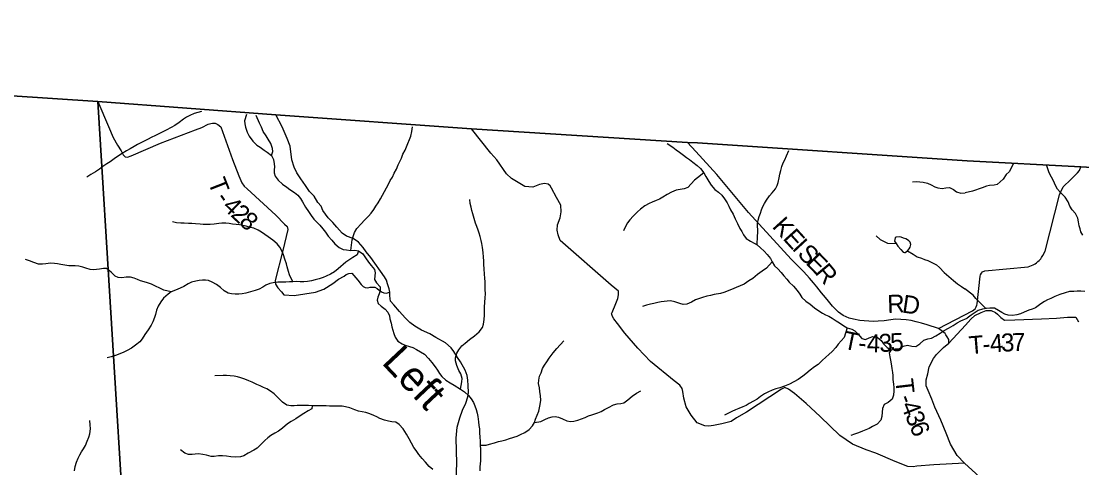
# Model space of a CAD drawing. Extents: x 1578669 to 1989827, y 208020 to 553079.
# Drawn here: x 1811019 to 1828673, y 425058 to 432491 of the extents above; entities that cross this region are included whole.
import ezdxf

# ---------------------------------------------------------------- set-up
doc = ezdxf.new("R2010")
doc.units = 0
for name, color, linetype in [('GM_X_Adjacent_County', 7, 'Continuous'), ('GM_X_County', 7, 'Continuous'), ('GM_X_County_Road', 7, 'Continuous'), ('GM_X_Minor_Lake', 7, 'Continuous'), ('GM_X_Minor_River', 7, 'Continuous'), ('GM_X_Minor_River_Text', 7, 'Continuous'), ('GM_X_Township', 7, 'Continuous'), ('GM_X_Township_Road', 7, 'Continuous'), ('GM_X_Township_Road_Text', 7, 'Continuous')]:
    doc.layers.add(name, color=color, linetype=linetype)

msp = doc.modelspace()

# ---------------------------------------------------------------- linework, layer by layer
at = {"layer": 'GM_X_Adjacent_County'}
msp.add_lwpolyline([(1849204, 428734), (1845065, 429025), (1838434, 429477), (1835610, 429648), (1834516, 429711), (1833780, 429762), (1832918, 429813), (1828657, 430067), (1826767, 430168), (1822276, 430466), (1822111, 430472), (1818512, 430701), (1815260, 430933), (1812296, 431154), (1806251, 431556), (1805343, 431619), (1800878, 431987), (1794614, 432491)], dxfattribs=at)
at = {"layer": 'GM_X_County'}
msp.add_lwpolyline([(1794614, 432491), (1800878, 431987), (1805343, 431619), (1806251, 431556), (1812296, 431154), (1815260, 430933), (1818512, 430701), (1822111, 430472), (1822276, 430466), (1826767, 430168), (1828657, 430067), (1832918, 429813), (1833780, 429762), (1834516, 429711), (1835610, 429648), (1838434, 429477), (1845065, 429025), (1849204, 428734)], dxfattribs=at)
at = {"layer": 'GM_X_County_Road'}
for points in [[(1818258, 424860), (1818273, 425133), (1818260, 425552), (1818277, 425734), (1818321, 425888), (1818366, 426018), (1818422, 426134), (1818453, 426241), (1818465, 426313), (1818461, 426429), (1818454, 426515), (1818444, 426595), (1818408, 426684), (1818332, 426820), (1818283, 426896), (1818221, 426991), (1818177, 427053), (1818081, 427140), (1817919, 427224), (1817821, 427285), (1817683, 427351), (1817571, 427416), (1817489, 427476), (1817409, 427552), (1817317, 427659), (1817219, 427769), (1817169, 427832), (1817155, 427919), (1817156, 427980), (1817146, 428035), (1817118, 428120), (1817100, 428180), (1817065, 428237), (1816839, 428556), (1816763, 428654), (1816711, 428727), (1816634, 428815), (1816546, 428877), (1816432, 428914), (1816360, 428964), (1816274, 429063), (1816208, 429139), (1816126, 429219), (1816038, 429340), (1816010, 429412), (1815958, 429476), (1815895, 429577), (1815817, 429657), (1815753, 429755), (1815675, 429866), (1815607, 429970), (1815562, 430061), (1815524, 430185), (1815498, 430410), (1815448, 430538), (1815362, 430732), (1815260, 430933)], [(1820850, 427610), (1820847, 427620), (1820857, 427644), (1820916, 427794), (1820950, 427874), (1820963, 427935), (1820959, 427999), (1820839, 428099), (1819990, 428839), (1819958, 428935), (1819940, 429014), (1819948, 429104), (1819989, 429218), (1820005, 429318), (1820004, 429430), (1819932, 429555), (1819848, 429711), (1819822, 429749), (1819790, 429778), (1819728, 429792), (1819644, 429774), (1819538, 429730), (1819401, 429741), (1819180, 429874), (1819098, 429952), (1818937, 430182), (1818837, 430296), (1818512, 430701)], [(1826721, 425136), (1826211, 425107), (1825926, 425086), (1825864, 425074), (1825778, 425080), (1825564, 425165), (1825244, 425302), (1825084, 425355), (1824854, 425454), (1824646, 425595), (1824318, 425910), (1824087, 426126), (1823889, 426292), (1823793, 426367), (1823731, 426395), (1823677, 426365), (1823092, 425986), (1822926, 425887), (1822839, 425831), (1822683, 425791), (1822543, 425761), (1822466, 425752), (1822398, 425754), (1822268, 425804), (1822170, 425935), (1822087, 426075), (1822047, 426218), (1822031, 426330), (1822022, 426380), (1821982, 426434), (1821890, 426507), (1821492, 426829), (1821282, 427050), (1821067, 427301), (1820947, 427460), (1820883, 427538), (1820859, 427576), (1820850, 427610)], [(1829089, 422015), (1828238, 422813), (1827525, 423463), (1827297, 423680), (1827252, 423745), (1827235, 423811), (1827242, 423894), (1827294, 424058), (1827339, 424221), (1827362, 424315), (1827368, 424431), (1827360, 424472), (1827348, 424509), (1827324, 424541), (1827173, 424694), (1826910, 424962), (1826721, 425136)]]:
    msp.add_lwpolyline(points, dxfattribs=at)
at = {"layer": 'GM_X_Minor_Lake'}
for points in [[(1825774, 428667), (1825799, 428701), (1825815, 428729), (1825827, 428773), (1825817, 428811), (1825794, 428837), (1825770, 428851), (1825744, 428869), (1825706, 428880), (1825665, 428894), (1825631, 428902), (1825585, 428895), (1825567, 428887), (1825554, 428829), (1825582, 428789), (1825613, 428749), (1825661, 428694), (1825700, 428648)], [(1825700, 428648), (1825721, 428642), (1825735, 428642), (1825774, 428667)]]:
    msp.add_lwpolyline(points, dxfattribs=at)
at = {"layer": 'GM_X_Minor_River'}
for points in [[(1814021, 430990), (1813901, 430955), (1813827, 430924), (1813773, 430893), (1813721, 430861), (1813648, 430806), (1813576, 430757), (1813514, 430722), (1813434, 430680), (1813374, 430651), (1813319, 430620), (1813255, 430588), (1813185, 430553), (1813133, 430526), (1813075, 430500), (1813021, 430471), (1812957, 430437), (1812901, 430406), (1812835, 430367), (1812772, 430331), (1812702, 430288), (1812638, 430249), (1812566, 430202), (1812502, 430152), (1812447, 430117), (1812379, 430074), (1812321, 430028), (1812255, 429985), (1812179, 429940), (1812110, 429893)], [(1814770, 430936), (1814735, 430831), (1814743, 430784), (1814753, 430728), (1814778, 430647), (1814815, 430577), (1814876, 430497), (1814944, 430430), (1814997, 430392), (1815065, 430343), (1815116, 430309), (1815187, 430258), (1815221, 430188), (1815230, 430118), (1815234, 430068), (1815231, 430018), (1815229, 429968), (1815246, 429914), (1815298, 429844), (1815369, 429781), (1815438, 429731), (1815490, 429690), (1815569, 429638), (1815625, 429595), (1815666, 429539), (1815699, 429483), (1815752, 429396), (1815802, 429324), (1815845, 429260), (1815892, 429198), (1815940, 429147), (1815991, 429095), (1816039, 429038), (1816084, 428980), (1816131, 428916), (1816187, 428849), (1816240, 428783), (1816311, 428726), (1816381, 428694), (1816433, 428685), (1816504, 428677), (1816574, 428678), (1816636, 428667), (1816705, 428617), (1816749, 428551), (1816800, 428480), (1816847, 428426), (1816902, 428359), (1816912, 428302), (1816906, 428252), (1816899, 428192), (1816934, 428134), (1816994, 428069), (1816997, 428005), (1816977, 427952), (1816956, 427900), (1816946, 427846), (1816963, 427794), (1817013, 427746), (1817078, 427701), (1817120, 427649), (1817147, 427589), (1817157, 427537), (1817176, 427467), (1817191, 427403), (1817224, 427295), (1817246, 427232), (1817289, 427168), (1817358, 427120), (1817410, 427101), (1817484, 427077), (1817537, 427058), (1817599, 427026), (1817665, 426989), (1817730, 426948), (1817799, 426878), (1817855, 426810), (1817910, 426737), (1817949, 426685), (1817981, 426629), (1818022, 426578), (1818089, 426516), (1818159, 426473), (1818228, 426433), (1818333, 426366), (1818399, 426321), (1818466, 426261), (1818508, 426208), (1818547, 426146), (1818572, 426090), (1818592, 426026), (1818607, 425970), (1818619, 425914), (1818632, 425824), (1818639, 425762), (1818645, 425704), (1818650, 425642), (1818654, 425566), (1818657, 425501), (1818660, 425433), (1818662, 425361)], [(1815187, 430258), (1815210, 430320), (1815202, 430370), (1815175, 430456), (1815132, 430530), (1815095, 430582), (1815045, 430657), (1815020, 430725), (1814983, 430795), (1814931, 430924)], [(1816504, 428677), (1816528, 428850), (1816546, 428908), (1816569, 428975), (1816607, 429043), (1816678, 429120), (1816732, 429179), (1816800, 429245), (1816843, 429296), (1816887, 429356), (1816924, 429413), (1816960, 429469), (1816998, 429534), (1817033, 429596), (1817067, 429655), (1817102, 429719), (1817138, 429788), (1817163, 429838), (1817197, 429896), (1817230, 429963), (1817264, 430031), (1817293, 430098), (1817321, 430154), (1817347, 430213), (1817374, 430279), (1817408, 430345), (1817431, 430402), (1817455, 430456), (1817484, 430524), (1817504, 430577), (1817519, 430655), (1817532, 430734)], [(1821769, 430457), (1821863, 430396), (1821923, 430349), (1821974, 430311), (1822042, 430260), (1822093, 430224), (1822145, 430187), (1822200, 430143), (1822272, 430088), (1822325, 430042), (1822382, 429969), (1822414, 429907), (1822463, 429823), (1822502, 429761), (1822567, 429692), (1822625, 429646), (1822682, 429595), (1822726, 429537), (1822771, 429469), (1822798, 429410), (1822828, 429352), (1822869, 429280), (1822904, 429202), (1822942, 429126), (1822983, 429041), (1823014, 428989), (1823040, 428937), (1823087, 428875), (1823158, 428828), (1823220, 428796), (1823272, 428767), (1823323, 428719), (1823388, 428662), (1823434, 428610), (1823489, 428544), (1823519, 428487), (1823560, 428421), (1823615, 428371), (1823671, 428308), (1823714, 428254), (1823763, 428196), (1823803, 428145), (1823872, 428081), (1823933, 428008), (1823979, 427946), (1824014, 427894), (1824079, 427829), (1824149, 427781), (1824226, 427718), (1824278, 427684), (1824359, 427631), (1824409, 427603), (1824460, 427582), (1824520, 427546), (1824585, 427503), (1824639, 427469), (1824712, 427422), (1824770, 427388), (1824843, 427365), (1824895, 427339), (1824950, 427282), (1825010, 427212), (1825071, 427195), (1825133, 427219), (1825197, 427246), (1825267, 427233), (1825332, 427175), (1825372, 427122), (1825433, 427062), (1825499, 427019), (1825569, 427037), (1825637, 427042), (1825701, 427081), (1825773, 427097), (1825842, 427084), (1825910, 427077), (1825976, 427123), (1826043, 427180), (1826111, 427203), (1826173, 427213), (1826243, 427254), (1826313, 427301), (1826383, 427344), (1826455, 427384), (1826530, 427429), (1826598, 427470), (1826660, 427503), (1826766, 427547)], [(1823272, 428767), (1823275, 428913), (1823279, 428975), (1823277, 429124), (1823287, 429178), (1823304, 429240), (1823324, 429296), (1823341, 429353), (1823363, 429407), (1823391, 429457), (1823424, 429514), (1823476, 429582), (1823521, 429633), (1823573, 429700), (1823603, 429754), (1823618, 429806), (1823636, 429883), (1823645, 429943), (1823661, 430005), (1823678, 430071), (1823704, 430136), (1823729, 430186), (1823757, 430248), (1823799, 430340)], [(1827538, 430120), (1827464, 429983), (1827414, 429938), (1827365, 429864), (1827314, 429819), (1827264, 429775), (1827213, 429760), (1827137, 429755), (1827085, 429745), (1827017, 429720), (1826965, 429699), (1826902, 429677), (1826852, 429664), (1826730, 429634)], [(1828691, 428929), (1828659, 428984), (1828644, 429034), (1828628, 429086), (1828619, 429151), (1828606, 429213), (1828567, 429289), (1828515, 429352), (1828476, 429415), (1828445, 429487), (1828396, 429562), (1828321, 429639), (1828269, 429696), (1828228, 429770), (1828207, 429822), (1828169, 429897), (1828132, 429966), (1828093, 430085)], [(1822382, 429969), (1822276, 429885), (1822224, 429845), (1822169, 429786), (1822115, 429722), (1822057, 429699), (1821987, 429690), (1821921, 429678), (1821841, 429645), (1821771, 429608), (1821697, 429563), (1821642, 429531), (1821586, 429506), (1821524, 429481), (1821472, 429457), (1821402, 429418), (1821330, 429365), (1821276, 429319), (1821203, 429248), (1821151, 429187), (1821112, 429135), (1821078, 429074), (1821047, 429004)], [(1825856, 429816), (1825924, 429822), (1825978, 429819), (1826030, 429811), (1826103, 429794), (1826163, 429769), (1826224, 429735), (1826278, 429716), (1826348, 429704), (1826408, 429717), (1826472, 429722), (1826539, 429692), (1826589, 429651), (1826662, 429627), (1826730, 429634)], [(1818333, 426366), (1818356, 426489), (1818357, 426543), (1818336, 426621), (1818304, 426679), (1818269, 426762), (1818250, 426836), (1818250, 426888), (1818269, 426965), (1818301, 427023), (1818356, 427086), (1818410, 427131), (1818480, 427191), (1818563, 427252), (1818641, 427323), (1818695, 427392), (1818714, 427450), (1818726, 427524), (1818729, 427601), (1818730, 427667), (1818732, 427731), (1818737, 427817), (1818742, 427889), (1818746, 427951), (1818743, 428026), (1818743, 428080), (1818740, 428158), (1818738, 428210), (1818733, 428286), (1818726, 428366), (1818721, 428448), (1818719, 428504), (1818714, 428566), (1818710, 428639), (1818697, 428725), (1818684, 428793), (1818674, 428843), (1818659, 428907), (1818643, 428961), (1818624, 429014), (1818602, 429074), (1818581, 429130), (1818558, 429206), (1818536, 429284), (1818521, 429338), (1818509, 429394), (1818494, 429458), (1818487, 429524)], [(1815538, 428155), (1815487, 428269), (1815470, 428325), (1815447, 428403), (1815435, 428455), (1815410, 428530), (1815385, 428602), (1815363, 428660), (1815322, 428728), (1815280, 428786), (1815209, 428849), (1815128, 428904), (1815076, 428942), (1815021, 428980), (1814965, 429013), (1814894, 429044), (1814838, 429060), (1814762, 429077), (1814709, 429089), (1814655, 429100), (1814595, 429108), (1814539, 429113), (1814483, 429125), (1814426, 429130), (1814360, 429127), (1814310, 429123), (1814232, 429114), (1814164, 429110), (1814048, 429108), (1813997, 429114), (1813921, 429121), (1813859, 429125), (1813803, 429126), (1813731, 429127), (1813678, 429127), (1813604, 429134), (1813536, 429150)], [(1825248, 428918), (1825317, 428857), (1825383, 428823), (1825438, 428798), (1825582, 428789)], [(1816636, 428667), (1816609, 428602), (1816539, 428559), (1816487, 428525), (1816421, 428480), (1816296, 428371), (1816232, 428322), (1816166, 428283), (1816098, 428249), (1816046, 428226), (1815978, 428205), (1815912, 428187), (1815850, 428172), (1815782, 428161), (1815726, 428155), (1815662, 428154), (1815608, 428156), (1815538, 428155), (1815484, 428152), (1815422, 428150), (1815351, 428149), (1815291, 428146), (1815215, 428138), (1815157, 428123), (1815091, 428098), (1815039, 428064), (1814979, 428033), (1814913, 428011), (1814837, 427986), (1814757, 427965), (1814697, 427952), (1814641, 427948), (1814583, 427949), (1814517, 427953), (1814465, 427962), (1814400, 428006), (1814335, 428061), (1814269, 428109), (1814200, 428148), (1814138, 428173), (1814086, 428181), (1814036, 428180), (1813984, 428176), (1813926, 428165), (1813856, 428147), (1813796, 428120), (1813724, 428077), (1813666, 428045), (1813590, 428014), (1813516, 427987), (1813464, 427950), (1813389, 427880), (1813343, 427821), (1813300, 427750), (1813270, 427680), (1813253, 427612), (1813237, 427561), (1813208, 427489), (1813180, 427433), (1813131, 427356), (1813077, 427275), (1813032, 427205), (1812994, 427154), (1812924, 427097), (1812853, 427047), (1812783, 427008), (1812729, 426981), (1812663, 426953), (1812587, 426928), (1812519, 426907), (1812449, 426888)], [(1825774, 428667), (1825866, 428613), (1825935, 428572), (1826003, 428545), (1826054, 428527), (1826112, 428508), (1826186, 428472), (1826253, 428437), (1826305, 428393), (1826382, 428306), (1826457, 428242), (1826536, 428177), (1826605, 428120), (1826673, 428074), (1826726, 428038)], [(1813516, 427987), (1813391, 428012), (1813327, 428047), (1813252, 428083), (1813186, 428114), (1813122, 428135), (1813067, 428151), (1813005, 428170), (1812953, 428190), (1812900, 428213), (1812840, 428231), (1812768, 428232), (1812694, 428217), (1812632, 428225), (1812581, 428250), (1812517, 428316), (1812440, 428373), (1812388, 428377), (1812322, 428364), (1812272, 428358), (1812219, 428355), (1812169, 428361), (1812097, 428380), (1812045, 428396), (1811980, 428413), (1811916, 428422), (1811810, 428421), (1811744, 428431), (1811679, 428444), (1811623, 428454), (1811571, 428461), (1811505, 428462), (1811431, 428452), (1811376, 428447), (1811306, 428450), (1811230, 428474), (1811157, 428501), (1811091, 428523)], [(1823519, 428487), (1823422, 428383), (1823350, 428331), (1823277, 428276), (1823195, 428211), (1823131, 428170), (1823051, 428117), (1822988, 428085), (1822920, 428058), (1822842, 428025), (1822712, 427974), (1822660, 427961), (1822556, 427940), (1822492, 427928), (1822432, 427913), (1822362, 427892), (1822310, 427876), (1822244, 427851), (1822174, 427816), (1822098, 427781), (1822036, 427777), (1821982, 427794), (1821901, 427820), (1821829, 427835), (1821771, 427830), (1821721, 427826), (1821669, 427819), (1821618, 427809), (1821548, 427794), (1821492, 427782), (1821428, 427763), (1821362, 427742)], [(1826866, 427929), (1826726, 428038)], [(1828726, 427995), (1828658, 427998), (1828598, 427997), (1828542, 427995), (1828470, 427990), (1828396, 427971), (1828307, 427942), (1828225, 427909), (1828156, 427878), (1828104, 427852), (1828052, 427825), (1827991, 427785), (1827901, 427720), (1827844, 427701), (1827790, 427683), (1827712, 427650), (1827651, 427619), (1827593, 427602), (1827521, 427594), (1827447, 427597), (1827391, 427614), (1827339, 427643), (1827284, 427677), (1827222, 427714), (1827144, 427717), (1827078, 427712), (1827013, 427773), (1826963, 427823), (1826910, 427876), (1826866, 427929)], [(1827087, 427712), (1827018, 427700), (1826948, 427675), (1826897, 427644), (1826829, 427598), (1826766, 427547)], [(1824770, 427388), (1824715, 427227), (1824666, 427171), (1824618, 427118), (1824579, 427062), (1824515, 426993), (1824463, 426946), (1824412, 426898), (1824350, 426845), (1824282, 426780), (1824223, 426736), (1824153, 426685), (1824081, 426624), (1824027, 426581), (1823952, 426529), (1823878, 426490), (1823808, 426451), (1823724, 426414), (1823648, 426391), (1823582, 426371), (1823520, 426348), (1823446, 426317), (1823394, 426287), (1823326, 426242), (1823267, 426201), (1823207, 426165), (1823137, 426128), (1823085, 426097), (1823029, 426071), (1822963, 426044), (1822909, 426021), (1822845, 425993), (1822782, 425962), (1822726, 425934)], [(1818660, 425433), (1818758, 425436), (1818816, 425449), (1818896, 425472), (1818964, 425494), (1819018, 425507), (1819084, 425526), (1819146, 425548), (1819272, 425586), (1819328, 425610), (1819400, 425643), (1819475, 425696), (1819531, 425758), (1819565, 425811), (1819582, 425865), (1819608, 425934), (1819633, 425998), (1819649, 426054), (1819660, 426110), (1819668, 426181), (1819665, 426255), (1819654, 426329), (1819644, 426389), (1819631, 426459), (1819633, 426519), (1819648, 426583), (1819672, 426640), (1819699, 426710), (1819731, 426768), (1819766, 426821), (1819808, 426885), (1819875, 426970), (1819935, 427043), (1820050, 427172)], [(1825499, 427019), (1825468, 426970), (1825478, 426904), (1825489, 426848), (1825499, 426788), (1825512, 426712), (1825521, 426642), (1825525, 426592), (1825528, 426528), (1825536, 426450), (1825543, 426394), (1825545, 426338), (1825540, 426267), (1825516, 426201), (1825451, 426144), (1825381, 426109), (1825355, 426047), (1825348, 425983), (1825345, 425913), (1825327, 425848), (1825265, 425786), (1825190, 425743), (1825132, 425714), (1825078, 425690), (1825022, 425667), (1824958, 425640), (1824890, 425618), (1824828, 425597)], [(1817869, 425029), (1817808, 425080), (1817750, 425152), (1817691, 425214), (1817638, 425281), (1817592, 425345), (1817557, 425397), (1817514, 425466), (1817478, 425542), (1817435, 425620), (1817378, 425708), (1817309, 425779), (1817253, 425815), (1817186, 425824), (1817132, 425833), (1817066, 425849), (1816991, 425878), (1816941, 425904), (1816887, 425929), (1816820, 425955), (1816754, 425976), (1816692, 425990), (1816635, 425999), (1816571, 426020), (1816491, 426054), (1816418, 426073), (1816364, 426081), (1816298, 426084), (1816220, 426085), (1816149, 426086), (1816093, 426088), (1816027, 426087), (1815971, 426089), (1815919, 426090), (1815865, 426092), (1815802, 426093), (1815750, 426095), (1815678, 426096), (1815614, 426095), (1815562, 426091), (1815510, 426090), (1815439, 426102), (1815369, 426149), (1815300, 426219), (1815229, 426288), (1815171, 426336), (1815108, 426371), (1815050, 426397), (1814996, 426420), (1814939, 426446), (1814863, 426483), (1814810, 426504), (1814740, 426534), (1814674, 426555), (1814619, 426571), (1814563, 426582), (1814499, 426590), (1814439, 426595), (1814382, 426596), (1814242, 426587)], [(1819565, 425811), (1819669, 425826), (1819735, 425863), (1819795, 425887), (1819857, 425906), (1819907, 425910), (1819965, 425899), (1820027, 425873), (1820100, 425840), (1820164, 425829), (1820218, 425833), (1820284, 425852), (1820346, 425873), (1820406, 425895), (1820464, 425922), (1820516, 425942), (1820566, 425955), (1820620, 425971), (1820672, 425994), (1820728, 426029), (1820796, 426063), (1820879, 426104), (1820939, 426121), (1820999, 426129), (1821052, 426140), (1821119, 426189), (1821187, 426249), (1821263, 426298), (1821335, 426341)], [(1815865, 426092), (1815857, 426038), (1815797, 426007), (1815721, 425960), (1815660, 425921), (1815588, 425875), (1815512, 425830), (1815450, 425787), (1815371, 425720), (1815303, 425669), (1815241, 425633), (1815177, 425594), (1815123, 425559), (1815072, 425511), (1815010, 425444), (1814946, 425387), (1814889, 425353), (1814797, 425304), (1814723, 425259), (1814667, 425240), (1814591, 425234), (1814511, 425241), (1814436, 425250), (1814370, 425258), (1814304, 425257), (1814232, 425248), (1814182, 425248), (1814105, 425267), (1814043, 425278), (1813973, 425288), (1813915, 425287), (1813863, 425281), (1813806, 425278), (1813744, 425300), (1813669, 425355)], [(1811906, 425009), (1811917, 425077), (1811939, 425152), (1811966, 425218), (1811998, 425273), (1812023, 425323), (1812057, 425373), (1812087, 425430), (1812118, 425502), (1812144, 425565), (1812161, 425625), (1812172, 425707), (1812168, 425773), (1812163, 425843)], [(1818662, 425361), (1818665, 425299), (1818665, 425249), (1818662, 425175), (1818653, 425074), (1818651, 425008)]]:
    msp.add_lwpolyline(points, dxfattribs=at)
at = {"layer": 'GM_X_Township'}
for points in [[(1794614, 432491), (1800878, 431987), (1805343, 431619), (1806251, 431556), (1812296, 431154), (1812748, 423763), (1812981, 420551), (1813183, 417646), (1813169, 417495), (1813101, 417318), (1811396, 411352), (1811003, 410233), (1810653, 409191), (1809037, 404233), (1808867, 403681), (1808758, 403152), (1808680, 402775), (1808603, 402344), (1807250, 395261), (1804835, 395344), (1793085, 395748)], [(1811396, 411352), (1813101, 417318), (1813169, 417495), (1813183, 417646), (1812981, 420551), (1812748, 423763), (1812296, 431154), (1815260, 430933), (1818512, 430701), (1822111, 430472), (1822276, 430466), (1826767, 430168), (1828657, 430067), (1832918, 429813)]]:
    msp.add_lwpolyline(points, dxfattribs=at)
at = {"layer": 'GM_X_Township_Road'}
for points in [[(1812296, 431154), (1812470, 430736), (1812550, 430554), (1812623, 430428), (1812681, 430332), (1812719, 430267), (1812750, 430235), (1812791, 430229), (1812852, 430250), (1813336, 430459), (1813921, 430681), (1814025, 430724), (1814133, 430776), (1814175, 430788), (1814203, 430796), (1814247, 430794), (1814295, 430770), (1814341, 430733), (1814534, 430188), (1814639, 429915), (1814689, 429803), (1814729, 429746), (1814779, 429700), (1815257, 429262), (1815404, 429111), (1815444, 429073), (1815458, 429027), (1815373, 428677), (1815249, 428178), (1815253, 428116), (1815289, 428054), (1815353, 427985), (1815393, 427937), (1815565, 427925), (1815918, 427982), (1816058, 428029), (1816205, 428123), (1816303, 428195), (1816395, 428245), (1816430, 428273), (1816474, 428291), (1816520, 428296), (1816622, 428182), (1816679, 428108), (1816711, 428075), (1816743, 428057), (1816791, 428051), (1816830, 428063), (1816878, 428067), (1816908, 428065), (1816946, 428043), (1816976, 428012), (1817014, 427988), (1817056, 427968), (1817093, 427965), (1817156, 427980)], [(1826288, 427375), (1826100, 427437), (1826007, 427466), (1825915, 427489), (1825830, 427509), (1825748, 427521), (1825572, 427530), (1825494, 427520), (1825385, 427504), (1825283, 427496), (1825199, 427493), (1824976, 427511), (1824874, 427532), (1824799, 427550), (1824701, 427591), (1824622, 427650), (1824526, 427747), (1824458, 427830), (1824407, 427892), (1824340, 427972), (1824261, 428069), (1824206, 428135), (1824140, 428216), (1824044, 428320), (1823833, 428528), (1823125, 429307), (1822597, 429939), (1822246, 430320), (1822111, 430472)], [(1826721, 425136), (1826600, 425263), (1826486, 425453), (1826417, 425632), (1826326, 425848), (1826229, 426069), (1826176, 426201), (1826115, 426343), (1826080, 426423), (1826084, 426523), (1826108, 426623), (1826130, 426737), (1826205, 426877), (1826256, 426945), (1826373, 427062), (1826458, 427132), (1826458, 427195), (1826433, 427238), (1826412, 427271), (1826396, 427296), (1826356, 427328), (1826288, 427375), (1826854, 427673), (1826896, 427706), (1826913, 427737), (1826924, 427765), (1826933, 427788), (1826983, 428250), (1826989, 428271), (1827001, 428298), (1827021, 428320), (1827059, 428334), (1827780, 428404), (1827810, 428412), (1827836, 428424), (1827861, 428434), (1827894, 428453), (1827918, 428472), (1827940, 428490), (1827964, 428509), (1827991, 428536), (1828003, 428556), (1828025, 428594), (1828061, 428663), (1828303, 429604), (1828311, 429629), (1828365, 429732), (1828491, 429854), (1828603, 429968), (1828635, 430006), (1828657, 430067)], [(1826458, 427132), (1826737, 427434), (1826823, 427534), (1826892, 427594), (1826998, 427645), (1827082, 427677), (1827164, 427676), (1827234, 427644), (1827270, 427614), (1827323, 427559), (1827385, 427517), (1827557, 427518), (1828001, 427538), (1828253, 427550), (1828437, 427567), (1828479, 427565), (1828541, 427567), (1828573, 427565), (1828616, 427486)]]:
    msp.add_lwpolyline(points, dxfattribs=at)

# ---------------------------------------------------------------- texts
at = {"layer": 'GM_X_Minor_River_Text'}
msp.add_text('Left', height=500, rotation=313.3002, dxfattribs=at).set_placement((1817004, 426802))
at = {"layer": 'GM_X_Township_Road_Text'}
for s, rotation, p in [('T', 291.5046, (1814124, 429814)), ('-', 304.2089, (1814240, 429542)), ('4', 316.2792, (1814354, 429387)), ('2', 317.4312, (1814492, 429255)), ('8', 317.5095, (1814629, 429130)), ('K', 312.1112, (1823506, 429066)), ('E', 312.2188, (1823684, 428870)), ('I', 312.882, (1823837, 428701)), ('S', 314.0537, (1823925, 428606)), ('E', 314.0484, (1824066, 428460)), ('R', 309.6132, (1824218, 428304)), ('R', 2.1627, (1825440, 427634)), ('D', 351.7205, (1825671, 427644)), ('T', 348.3396, (1824688, 427044)), ('4', 359.2848, (1825093, 426980)), ('3', 5.227, (1825311, 426979)), ('5', 2.8582, (1825492, 426995)), ('T', 4.8572, (1826807, 426946)), ('4', 4.5009, (1827153, 426975)), ('3', 2.3216, (1827334, 426990)), ('7', 1.9362, (1827518, 426997)), ('-', 354.5696, (1824943, 426993)), ('-', 4.7986, (1827030, 426965)), ('T', 276.7051, (1825565, 426523)), ('-', 291.0682, (1825611, 426221)), ('4', 291.479, (1825656, 426103)), ('3', 292.5803, (1825726, 425926)), ('6', 292.9026, (1825798, 425753))]:
    msp.add_text(s, height=300, rotation=rotation, dxfattribs=at).set_placement(p)

doc.saveas('drawing.dxf')
